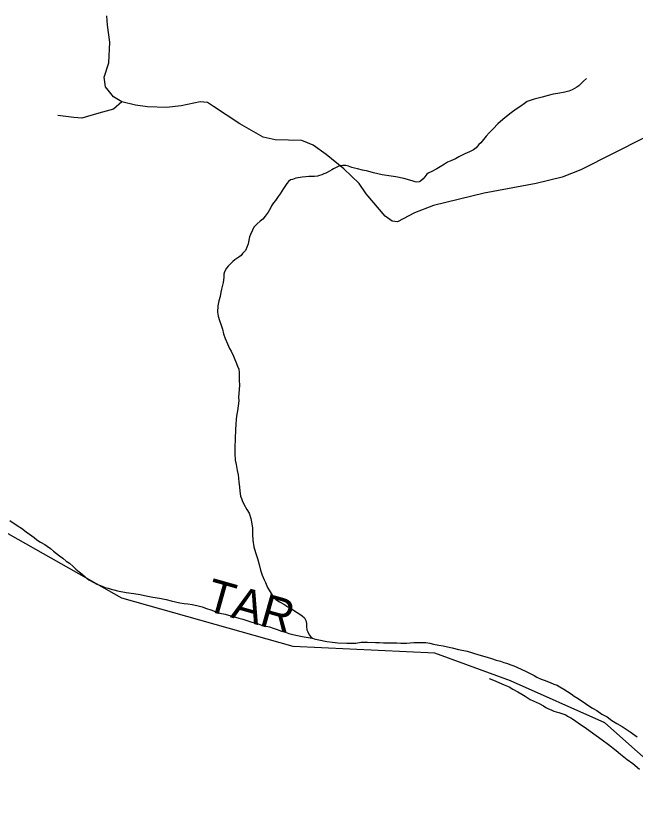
# Model space of a CAD drawing. Extents: x 2126262 to 2293712, y 749403 to 919119.
# Drawn here: x 2226357 to 2229493, y 811845 to 815886 of the extents above; entities that cross this region are included whole.
import ezdxf

# ---------------------------------------------------------------- set-up
doc = ezdxf.new("R2010")
doc.units = 0
for name, color, linetype in [('Exist Hydrographic Misc Water Feature', 7, 'Continuous'), ('Exist Hydrographic River Shore', 7, 'Continuous'), ('Exist Hydrographic River Shore Label', 7, 'Continuous'), ('Exist Road Non-System Type 51', 7, 'Continuous')]:
    doc.layers.add(name, color=color, linetype=linetype)

msp = doc.modelspace()

# ---------------------------------------------------------------- linework, layer by layer
at = {"layer": 'Exist Hydrographic Misc Water Feature'}
for points in [[(2229247.7, 815568.5), (2229231.9, 815556.4), (2229219.8, 815544.2), (2229207.9, 815532.2), (2229198.1, 815526.1), (2229186.2, 815518), (2229174.1, 815511.9), (2229158.1, 815505.7), (2229138.2, 815499.6), (2229102.3, 815493.3), (2229078.3, 815489.1), (2229052.3, 815482.9), (2229022.4, 815474.7), (2228982.6, 815464.4), (2228962.7, 815458.2), (2228946.7, 815452), (2228933, 815441.9), (2228914.9, 815429.8), (2228891.1, 815413.6), (2228865.1, 815395.4), (2228841.3, 815377.3), (2228823.5, 815361.1), (2228797.6, 815338.9), (2228773.8, 815314.7), (2228754.2, 815294.6), (2228738.2, 815276.4), (2228726.3, 815260.4), (2228712.3, 815244.2), (2228702.7, 815234.2), (2228688.5, 815218), (2228674.8, 815207.9), (2228654.9, 815197.8), (2228630.9, 815187.6), (2228617.2, 815181.5), (2228601.2, 815173.4), (2228583.1, 815163.2), (2228559.4, 815153), (2228543.4, 815144.9), (2228527.4, 815134.8), (2228505.6, 815122.6), (2228489.6, 815112.5), (2228463.8, 815098.3), (2228446, 815090.1), (2228437.8, 815084), (2228427.9, 815072), (2228420.1, 815061.9), (2228406.2, 815049.8), (2228400, 815045.8), (2228386.1, 815043.7), (2228380.1, 815045.6), (2228364.1, 815051.5), (2228322.1, 815063.1), (2228282.1, 815070.8), (2228258.1, 815074.6), (2228211.8, 815082.2), (2228167.9, 815091.9), (2228139.8, 815099.7), (2228111.9, 815105.4), (2228087.9, 815111.3), (2228071.9, 815115.1), (2228057.8, 815119), (2228041.6, 815124.8), (2228027.7, 815128.7), (2228013.7, 815128.6), (2227995.7, 815126.5), (2227981.9, 815120.4), (2227965.9, 815112.2), (2227957.9, 815106.2), (2227945.8, 815100), (2227934.2, 815094), (2227926.2, 815089.9), (2227916.1, 815085.9), (2227906.1, 815081.7), (2227894.2, 815077.7), (2227884.1, 815075.5), (2227870.2, 815073.5), (2227856, 815073.4), (2227840, 815073.2), (2227826.1, 815071.1), (2227806.4, 815068.9), (2227786.3, 815066.8), (2227774.4, 815064.7), (2227758.4, 815058.6), (2227748.4, 815056.5), (2227738.3, 815048.4), (2227728.7, 815038.3), (2227712.7, 815012.2), (2227694.9, 814986), (2227685, 814972), (2227671.3, 814951.9), (2227661.4, 814939.8), (2227651.4, 814923.7), (2227647.7, 814915.7), (2227634, 814891.6), (2227619.8, 814871.5), (2227608.1, 814857.4), (2227594.2, 814847.3), (2227578.4, 814833.1), (2227562.4, 814817.1), (2227554.6, 814801)], [(2227554.6, 814801), (2227544.6, 814778.9), (2227540.9, 814766.9), (2227536.8, 814750.9), (2227533.1, 814732.8), (2227529.2, 814718.8), (2227519.3, 814698.7), (2227505.6, 814682.6), (2227497.6, 814672.6), (2227485.7, 814664.5), (2227465.8, 814650.3), (2227455.8, 814642.2), (2227449.8, 814636.2), (2227436.1, 814622.1), (2227432.2, 814618.1), (2227424.2, 814608.1), (2227414.3, 814589.9), (2227410.4, 814577.9), (2227410.7, 814561.9), (2227406.6, 814535.9), (2227399.2, 814501.8), (2227395.1, 814487.8), (2227391.4, 814465.8), (2227385.4, 814443.8), (2227379.7, 814417.7), (2227377.8, 814385.7), (2227382.2, 814365.8), (2227388.3, 814343.8), (2227396.3, 814319.9), (2227402.7, 814300), (2227408.8, 814276), (2227417, 814252.1), (2227429.1, 814226.2), (2227439.4, 814202.3), (2227447.6, 814188.4), (2227459.7, 814162.5), (2227465.8, 814146.5), (2227471.8, 814134.6), (2227480.2, 814112.6), (2227486.3, 814096.7), (2227488.4, 814080.7), (2227488.6, 814062.7), (2227488.6, 814040.7), (2227488.8, 814016.8), (2227487.1, 813994.7), (2227485.3, 813954.8), (2227485.5, 813936.8), (2227479.8, 813886.7), (2227476.1, 813868.7), (2227472.4, 813846.6), (2227470.5, 813814.7), (2227468.7, 813792.7), (2227467, 813742.6), (2227465.4, 813702.6), (2227465.6, 813670.7), (2227468.1, 813636.7), (2227472.2, 813614.8), (2227478.3, 813584.8), (2227482.6, 813562.9), (2227484.9, 813544.9), (2227486.9, 813524.9), (2227489.2, 813501), (2227491.2, 813479), (2227495.3, 813455), (2227499.6, 813443), (2227503.5, 813433.1), (2227511.7, 813413.2), (2227526.1, 813387.3), (2227538, 813367.4), (2227546.4, 813341.4), (2227552.5, 813313.5), (2227554.8, 813291.6), (2227555, 813259.6), (2227557.3, 813231.6), (2227561.6, 813197.7), (2227569.8, 813169.7), (2227580, 813137.8), (2227588.4, 813107.9), (2227596.4, 813080), (2227604.6, 813054.1), (2227614.9, 813030.1), (2227620.8, 813016.2), (2227631.1, 812992.3), (2227645.4, 812970.4), (2227655.3, 812952.5), (2227673.5, 812930.6), (2227691.8, 812918.8), (2227713.9, 812907), (2227733.8, 812893.2), (2227756.2, 812881.3), (2227774, 812869.5), (2227790, 812859.6), (2227806.4, 812847.8), (2227818.3, 812837.9), (2227826.3, 812823.9), (2227828.5, 812810), (2227828.5, 812794), (2227830.8, 812778), (2227834.9, 812768), (2227843.1, 812752.1)], [(2226326.7, 813331.6), (2226363, 813305.9), (2226385, 813292.1), (2226409.4, 813274.2), (2226425.4, 813262.4), (2226449.6, 813244.6), (2226463.5, 813232.7), (2226481.8, 813220.9), (2226503.9, 813209), (2226515.8, 813201.1), (2226532, 813189.2), (2226548, 813175.4), (2226562.1, 813163.5)], [(2226562.1, 813163.5), (2226578.3, 813151.7), (2226594.3, 813139.8), (2226612.4, 813125.9), (2226628.6, 813114.1), (2226646.6, 813098.3), (2226660.8, 813084.4), (2226676.8, 813070.5), (2226693.2, 813058.6), (2226709.2, 813044.8), (2226727, 813030.9), (2226751.4, 813017.2), (2226767.4, 813009.3), (2226785.2, 813001.4), (2226809.6, 812991.6), (2226823.6, 812987.7), (2226839.6, 812983.8), (2226853.5, 812979.9), (2226871.6, 812974.1), (2226915.7, 812966.5), (2226953.6, 812960.8), (2226985.6, 812957.1), (2227007.9, 812951.3), (2227049.8, 812943.6), (2227083.8, 812937.9), (2227117.8, 812930.2), (2227143.9, 812924.3), (2227187.8, 812914.7), (2227210.1, 812910.9), (2227228.2, 812909), (2227250.1, 812905.2), (2227274.1, 812901.4), (2227300.1, 812893.7), (2227322.1, 812885.8), (2227344, 812878), (2227366.4, 812870.2), (2227390.4, 812862.4), (2227416.4, 812856.6), (2227434.2, 812850.8), (2227452.3, 812846.9), (2227486.3, 812837.1), (2227506.6, 812831.3), (2227552.5, 812815.7), (2227584.5, 812808), (2227600.7, 812800.2), (2227616.9, 812798.3), (2227640.9, 812792.5), (2227660.8, 812786.6), (2227680.9, 812778.8), (2227702.9, 812770.9), (2227722.7, 812765.1), (2227739.1, 812759.3), (2227759, 812753.4), (2227807, 812743.8), (2227827.1, 812740), (2227847, 812736.1), (2227859.1, 812734.3)], [(2227843.1, 812752.1), (2227851.1, 812742.1), (2227859.1, 812734.3)], [(2227859.1, 812734.3), (2227867.1, 812732.3), (2227875.1, 812730.4), (2227891.1, 812726.5), (2227931.3, 812718.9), (2227961.4, 812715.1), (2227987.3, 812711.3), (2228033.4, 812709.6), (2228053.3, 812709.8), (2228079.3, 812710), (2228105.4, 812714.3), (2228137.2, 812714.5), (2228179.2, 812712.9), (2228199.1, 812713), (2228219.2, 812711.2), (2228239.1, 812711.3), (2228267.2, 812711.6), (2228287, 812711.7), (2228307.1, 812709.9), (2228335, 812710.1), (2228373.2, 812712.4), (2228413.2, 812712.8), (2228433, 812712.9), (2228453.1, 812709.1), (2228473, 812705.3), (2228499.1, 812699.5), (2228521.4, 812695.6), (2228543.4, 812691.8), (2228567.4, 812686), (2228599.3, 812678.3), (2228643.4, 812668.7), (2228701.7, 812651.1), (2228743.5, 812639.5), (2228765.6, 812631.7), (2228789.6, 812623.8), (2228811.8, 812618), (2228827.8, 812612.1), (2228841.9, 812608.3), (2228863.9, 812600.4), (2228879.9, 812594.6), (2228897.9, 812586.7), (2228916.1, 812578.9), (2228942.2, 812567.1), (2228982.4, 812545.5), (2228996.3, 812537.6), (2229018.3, 812527.7), (2229032.4, 812521.9), (2229062.6, 812510.1), (2229082.6, 812502.3), (2229098.6, 812496.4), (2229112.6, 812488.5), (2229132.9, 812476.7), (2229150.9, 812464.8), (2229168.8, 812453), (2229185.2, 812441.2), (2229205.1, 812429.3), (2229241.4, 812403.6), (2229259.4, 812391.8), (2229277.7, 812379.9), (2229299.6, 812368.1), (2229325.6, 812350.3), (2229351.9, 812336.5), (2229375.9, 812318.7), (2229400.1, 812302.9), (2229428.2, 812287.2), (2229468.4, 812261.5), (2229504.6, 812235.8)], [(2228754.4, 812531.6), (2228776.5, 812521.8), (2228830.6, 812498.2), (2228854.8, 812488.4), (2228874.9, 812476.6), (2228898.9, 812462.8), (2228919, 812451), (2228937.1, 812441.1), (2228961.3, 812425.3), (2229007.4, 812403.7), (2229029.5, 812391.9), (2229041.6, 812384), (2229055.6, 812378.1), (2229067.7, 812372.2), (2229081.6, 812366.3), (2229093.5, 812362.4), (2229107.9, 812358.5), (2229127.8, 812352.7), (2229141.9, 812346.8), (2229151.8, 812340.9), (2229167.7, 812331), (2229186, 812319.2), (2229212, 812301.4), (2229240.3, 812283.6), (2229266.4, 812263.8), (2229296.5, 812242.1), (2229326.9, 812220.3), (2229358.9, 812196.6), (2229397, 812167), (2229419.3, 812147.2), (2229453.6, 812121.5), (2229481.7, 812099.7), (2229515.9, 812072)]]:
    msp.add_lwpolyline(points, dxfattribs=at)
at = {"layer": 'Exist Hydrographic River Shore'}
msp.add_lwpolyline([(2229682.7, 809976.8), (2229673.7, 810160.7), (2229647.7, 810194.1), (2229628.8, 810509.4), (2229783.6, 810893.2), (2230063.7, 811271.2), (2230070.7, 811497.4), (2229994.6, 811669.6), (2229851.7, 811852.9), (2229339.7, 812306.3), (2228862.7, 812519.5), (2228478.7, 812658.7), (2227761.8, 812693.2), (2226893.6, 812937.4), (2226098.6, 813386.9), (2225603.6, 813800.6), (2225468.7, 813967.3), (2225350.8, 814215.8), (2225306.7, 814472.6), (2225137.8, 814813.9), (2224934.8, 815103.5), (2224716.8, 815327.7), (2224615.7, 815467.6)], dxfattribs=at)
at = {"layer": 'Exist Road Non-System Type 51'}
for points in [[(2226893.2, 815450.3), (2226850.6, 815476.1), (2226811.5, 815527.8), (2226804.6, 815575.3), (2226828.3, 815647.9), (2226832.5, 815753.2), (2226821.3, 815839.8), (2226817.1, 815885.9)], [(2226893.2, 815450.3), (2226850.6, 815414.7), (2226776.7, 815393.7), (2226691.5, 815368.6), (2226649.7, 815371.4), (2226570.1, 815382.5)], [(2229542.7, 815270.8), (2229218.9, 815106), (2229124.7, 815068.9), (2228992.2, 815036.8), (2228728.4, 814987.9), (2228471.7, 814926.5), (2228376.1, 814889.5), (2228289.5, 814843.4), (2228263, 814847.6), (2228228.1, 814871.3), (2228131.9, 814985.8), (2228095.6, 815037.5), (2228018.8, 815111.5), (2227928.8, 815184.9), (2227863.2, 815232.4), (2227806, 815254.7), (2227670.6, 815258.9), (2227609.2, 815272.9), (2227490.6, 815339.9), (2227358.6, 815427.2), (2227327.9, 815448.2), (2227309.7, 815449.6), (2227290.2, 815451), (2227193.9, 815431.4), (2227119.9, 815423), (2227023.7, 815425.8), (2226962.9, 815433.5), (2226893.2, 815450.3)]]:
    msp.add_lwpolyline(points, dxfattribs=at)

# ---------------------------------------------------------------- texts
at = {"layer": 'Exist Hydrographic River Shore Label'}
msp.add_text('TAR', height=167.32, rotation=344.2862, dxfattribs=at).set_placement((2227308.6, 812878.4))

doc.saveas('drawing.dxf')
